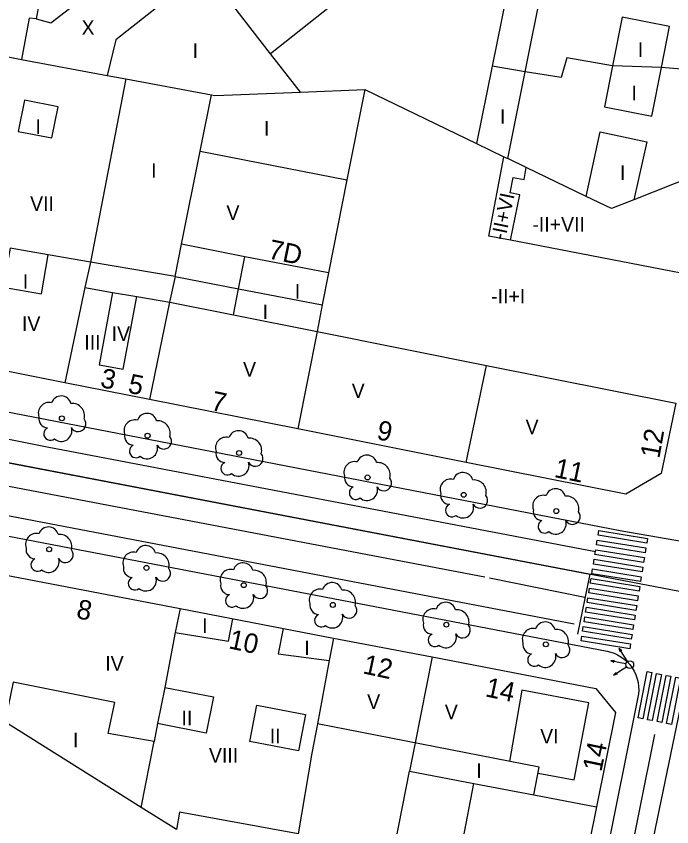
# Model space of a CAD drawing. Extents: x 282771 to 285132, y 4823109 to 4825496.
# Drawn here: x 284433.1 to 284500.5, y 4823365.2 to 4823448.6 of the extents above; entities that cross this region are included whole.
import ezdxf

# ---------------------------------------------------------------- set-up
doc = ezdxf.new("R2010")
doc.units = 0
for name, color, linetype in [('ACERA-BORDILLO', 7, 'Continuous'), ('ARBOL', 7, 'Continuous'), ('CALLE-EJE', 7, 'Continuous'), ('EDIFICIO', 7, 'Continuous'), ('INTERIOR-EDIFICIO', 7, 'Continuous'), ('MEDIANERA', 7, 'Continuous'), ('NUM-LOCAL', 7, 'Continuous'), ('NUM-PORTAL', 7, 'Continuous'), ('NUM-VADO', 7, 'Continuous'), ('PASO-PEATONES', 7, 'Continuous'), ('SEMAFORO', 7, 'Continuous'), ('SENAL-VIARIA', 7, 'Continuous'), ('TXT-ALTURA-EDIFICIO', 7, 'Continuous')]:
    doc.layers.add(name, color=color, linetype=linetype)

msp = doc.modelspace()

# ---------------------------------------------------------------- linework, layer by layer
at = {"layer": 'ACERA-BORDILLO'}
for points in [[(284428.378, 4823451.682), (284421.246, 4823415.083), (284421.18, 4823414.638), (284421.154, 4823414.173), (284421.172, 4823413.695), (284421.238, 4823413.208), (284421.355, 4823412.721), (284421.523, 4823412.24), (284421.741, 4823411.774), (284422.008, 4823411.33), (284422.319, 4823410.917), (284422.67, 4823410.54), (284423.052, 4823410.204), (284423.461, 4823409.913), (284423.887, 4823409.67), (284424.324, 4823409.473), (284424.764, 4823409.323), (284425.202, 4823409.218), (284495.354, 4823395.633), (284510.848, 4823392.981)], [(284422.607, 4823396.964), (284493.877, 4823383.259), (284494.228, 4823383.175), (284494.581, 4823383.054), (284494.931, 4823382.896), (284495.273, 4823382.699), (284495.6, 4823382.465), (284495.907, 4823382.195), (284496.187, 4823381.891), (284496.436, 4823381.558), (284496.649, 4823381.201), (284496.823, 4823380.827), (284496.956, 4823380.44), (284497.048, 4823380.048), (284497.099, 4823379.657), (284497.112, 4823379.273), (284497.089, 4823378.9), (284497.033, 4823378.544), (284475.845, 4823273.003)]]:
    msp.add_lwpolyline(points, dxfattribs=at)
at = {"layer": 'ARBOL'}
for centre in [(284437.755, 4823407.221), (284446.575, 4823405.431), (284455.985, 4823403.651), (284469.205, 4823401.141), (284479.095, 4823399.351), (284488.625, 4823397.681), (284436.445, 4823393.751), (284446.455, 4823391.841), (284456.465, 4823390.061), (284465.635, 4823388.031), (284477.315, 4823386.001), (284487.555, 4823383.981)]:
    msp.add_circle(centre, 0.255, dxfattribs=at)
for centre, radius, start, end in [((284437.685, 4823408.481), 1.038, 15.64228, 161.38435), ((284436.425, 4823407.751), 1.097, 75.4318, 200.55608), ((284438.815, 4823407.481), 1.272, 345.03273, 95.79925), ((284436.315, 4823407.181), 0.935, 168.59898, 268.13236), ((284439.425, 4823406.651), 0.797, 208.96246, 38.99103), ((284445.245, 4823405.961), 1.097, 75.4318, 200.55608), ((284446.505, 4823406.691), 1.038, 15.64228, 161.38435), ((284436.555, 4823405.631), 0.672, 113.73672, 309.4725), ((284437.695, 4823405.931), 1.086, 228.95447, 17.92796), ((284447.635, 4823405.691), 1.272, 345.03273, 95.79925), ((284445.135, 4823405.391), 0.935, 168.59898, 268.13236), ((284448.245, 4823404.861), 0.797, 208.96246, 38.99103), ((284455.915, 4823404.911), 1.038, 15.64228, 161.38435), ((284454.655, 4823404.181), 1.097, 75.4318, 200.55608), ((284457.045, 4823403.911), 1.272, 345.03273, 95.79925), ((284445.375, 4823403.841), 0.672, 113.73672, 309.4725), ((284446.515, 4823404.141), 1.086, 228.95447, 17.92796), ((284454.545, 4823403.611), 0.935, 168.59898, 268.13236), ((284457.655, 4823403.081), 0.797, 208.96246, 38.99103), ((284469.135, 4823402.401), 1.038, 15.64228, 161.38435), ((284454.785, 4823402.061), 0.672, 113.73672, 309.4725), ((284455.925, 4823402.361), 1.086, 228.95447, 17.92796), ((284467.875, 4823401.671), 1.097, 75.4318, 200.55608), ((284470.265, 4823401.401), 1.272, 345.03273, 95.79925), ((284467.765, 4823401.101), 0.935, 168.59898, 268.13236), ((284479.025, 4823400.611), 1.038, 15.64228, 161.38435), ((284470.875, 4823400.571), 0.797, 208.96246, 38.99103), ((284477.765, 4823399.881), 1.097, 75.4318, 200.55608), ((284480.155, 4823399.611), 1.272, 345.03273, 95.79925), ((284468.005, 4823399.551), 0.672, 113.73672, 309.4725), ((284469.145, 4823399.851), 1.086, 228.95447, 17.92796), ((284488.555, 4823398.941), 1.038, 15.64228, 161.38435), ((284477.655, 4823399.311), 0.935, 168.59898, 268.13236), ((284480.765, 4823398.781), 0.797, 208.96246, 38.99103), ((284487.295, 4823398.211), 1.097, 75.4318, 200.55608), ((284489.685, 4823397.941), 1.272, 345.03273, 95.79925), ((284477.895, 4823397.761), 0.672, 113.73672, 309.4725), ((284479.035, 4823398.061), 1.086, 228.95447, 17.92796), ((284487.185, 4823397.641), 0.935, 168.59898, 268.13236), ((284490.295, 4823397.111), 0.797, 208.96246, 38.99103), ((284487.425, 4823396.091), 0.672, 113.73672, 309.4725), ((284488.565, 4823396.391), 1.086, 228.95447, 17.92796), ((284435.115, 4823394.281), 1.097, 75.4318, 200.55608), ((284436.375, 4823395.011), 1.038, 15.64228, 161.38435), ((284437.505, 4823394.011), 1.272, 345.03273, 95.79925), ((284435.005, 4823393.711), 0.935, 168.59898, 268.13236), ((284438.115, 4823393.181), 0.797, 208.96246, 38.99103), ((284446.385, 4823393.101), 1.038, 15.64228, 161.38435), ((284445.125, 4823392.371), 1.097, 75.4318, 200.55608), ((284447.515, 4823392.101), 1.272, 345.03273, 95.79925), ((284435.245, 4823392.161), 0.672, 113.73672, 309.4725), ((284436.385, 4823392.461), 1.086, 228.95447, 17.92796), ((284456.395, 4823391.321), 1.038, 15.64228, 161.38435), ((284445.015, 4823391.801), 0.935, 168.59898, 268.13236), ((284448.125, 4823391.271), 0.797, 208.96246, 38.99103), ((284455.135, 4823390.591), 1.097, 75.4318, 200.55608), ((284457.525, 4823390.321), 1.272, 345.03273, 95.79925), ((284445.255, 4823390.251), 0.672, 113.73672, 309.4725), ((284446.395, 4823390.551), 1.086, 228.95447, 17.92796), ((284465.565, 4823389.291), 1.038, 15.64228, 161.38435), ((284455.025, 4823390.021), 0.935, 168.59898, 268.13236), ((284458.135, 4823389.491), 0.797, 208.96246, 38.99103), ((284464.305, 4823388.561), 1.097, 75.4318, 200.55608), ((284466.695, 4823388.291), 1.272, 345.03273, 95.79925), ((284455.265, 4823388.471), 0.672, 113.73672, 309.4725), ((284456.405, 4823388.771), 1.086, 228.95447, 17.92796), ((284464.195, 4823387.991), 0.935, 168.59898, 268.13236), ((284467.305, 4823387.461), 0.797, 208.96246, 38.99103), ((284477.245, 4823387.261), 1.038, 15.64228, 161.38435), ((284464.435, 4823386.441), 0.672, 113.73672, 309.4725), ((284465.575, 4823386.741), 1.086, 228.95447, 17.92796), ((284475.985, 4823386.531), 1.097, 75.4318, 200.55608), ((284478.375, 4823386.261), 1.272, 345.03273, 95.79925), ((284487.485, 4823385.241), 1.038, 15.64228, 161.38435), ((284475.875, 4823385.961), 0.935, 168.59898, 268.13236), ((284478.985, 4823385.431), 0.797, 208.96246, 38.99103), ((284486.225, 4823384.511), 1.097, 75.4318, 200.55608), ((284488.615, 4823384.241), 1.272, 345.03273, 95.79925), ((284476.115, 4823384.411), 0.672, 113.73672, 309.4725), ((284477.255, 4823384.711), 1.086, 228.95447, 17.92796), ((284486.115, 4823383.941), 0.935, 168.59898, 268.13236), ((284489.225, 4823383.411), 0.797, 208.96246, 38.99103), ((284486.355, 4823382.391), 0.672, 113.73672, 309.4725), ((284487.495, 4823382.691), 1.086, 228.95447, 17.92796)]:
    msp.add_arc(centre, radius, start, end, dxfattribs=at)
at = {"layer": 'CALLE-EJE'}
for points in [[(284503.803, 4823388.943), (284424.716, 4823404.07), (284416.015, 4823404.731)], [(284477.789, 4823261.902), (284484.435, 4823295.562), (284503.789, 4823388.875)]]:
    msp.add_lwpolyline(points, dxfattribs=at)
at = {"layer": 'EDIFICIO'}
for points in [[(284451.993, 4823434.707), (284467.085, 4823431.761), (284465.194, 4823422.173), (284456.575, 4823423.841), (284450.063, 4823425.117), (284451.993, 4823434.707)], [(284500.915, 4823408.781), (284499.415, 4823401.551), (284495.795, 4823399.431), (284479.355, 4823402.681), (284462.015, 4823406.131), (284446.755, 4823409.161), (284438.065, 4823410.881), (284424.435, 4823413.591), (284423.575, 4823414.731), (284425.675, 4823425.891)], [(284411.965, 4823355.201), (284414.755, 4823370.231), (284417.575, 4823385.391), (284417.585, 4823385.421), (284418.615, 4823390.951), (284421.905, 4823393.031), (284430.045, 4823391.461), (284449.915, 4823387.651), (284465.695, 4823384.621), (284475.845, 4823382.681), (284492.705, 4823379.451), (284494.725, 4823376.971), (284492.765, 4823367.281), (284489.805, 4823352.662)]]:
    msp.add_lwpolyline(points, dxfattribs=at)
at = {"layer": 'INTERIOR-EDIFICIO'}
for points in [[(284502.624, 4823459.25), (284503.795, 4823465.885), (284504.227, 4823466.022), (284497.265, 4823475.03), (284492.635, 4823471.39), (284489.175, 4823475.82), (284486.275, 4823479.41), (284482.675, 4823476.49), (284485.575, 4823472.9), (284482.633, 4823470.497), (284484.93, 4823467.673), (284476.73, 4823461.065), (284477.935, 4823459.56), (284459.235, 4823444.719), (284452.495, 4823453.401)], [(284503.614, 4823421.731), (284500.395, 4823422.341), (284483.915, 4823425.531), (284481.675, 4823425.971), (284483.245, 4823434.111), (284483.625, 4823433.931), (284485.415, 4823442.861), (284489.124, 4823461.336), (284489.895, 4823461.57), (284497.995, 4823464.05), (284498.494, 4823464.208), (284497.775, 4823460.1), (284502.624, 4823459.25)], [(284452.495, 4823453.401), (284443.315, 4823446.131), (284442.415, 4823442.481), (284444.345, 4823442.121), (284440.685, 4823423.291), (284440.125, 4823420.661), (284442.965, 4823420.161), (284445.455, 4823419.741), (284448.845, 4823419.161), (284455.405, 4823417.851), (284464.005, 4823416.141), (284481.455, 4823412.651), (284500.915, 4823408.781)], [(284437.285, 4823452.841), (284435.725, 4823451.631), (284435.115, 4823448.291), (284436.615, 4823447.901), (284439.435, 4823450.071), (284437.285, 4823452.841)], [(284495.405, 4823448.471), (284494.405, 4823443.461), (284493.575, 4823439.261), (284498.455, 4823438.301), (284499.445, 4823443.291), (284500.285, 4823447.501), (284495.405, 4823448.471)], [(284433.895, 4823439.941), (284433.265, 4823436.731), (284436.725, 4823436.061), (284437.355, 4823439.271), (284433.895, 4823439.941)], [(284497.925, 4823435.641), (284496.618, 4823429.708), (284494.305, 4823428.791), (284491.685, 4823430.051), (284493.125, 4823436.691), (284497.925, 4823435.641)], [(284431.725, 4823420.711), (284435.655, 4823420.021), (284436.355, 4823424.041), (284432.425, 4823424.722), (284431.725, 4823420.711)], [(284449.915, 4823387.651), (284449.425, 4823385.181)], [(284449.425, 4823385.181), (284454.905, 4823384.301), (284455.345, 4823386.601)], [(284460.525, 4823385.611), (284460.015, 4823383.011), (284465.262, 4823382.298)], [(284465.695, 4823384.621), (284465.262, 4823382.298)], [(284479.005, 4823363.781), (284480.125, 4823369.681), (284486.305, 4823368.501), (284486.877, 4823371.336), (284464.048, 4823375.793), (284463.485, 4823372.771), (284462.075, 4823364.491), (284449.865, 4823366.721), (284449.536, 4823364.944), (284445.925, 4823367.201), (284447.245, 4823374.001), (284442.525, 4823374.821), (284443.205, 4823378.011), (284432.745, 4823380.101), (284432.235, 4823377.581), (284427.985, 4823378.441), (284428.695, 4823383.121), (284425.545, 4823383.591), (284425.045, 4823380.401), (284426.832, 4823379.21), (284421.348, 4823349.787)], [(284448.335, 4823379.551), (284447.603, 4823375.822)], [(284448.335, 4823379.551), (284453.345, 4823378.581), (284452.615, 4823374.841), (284447.603, 4823375.822)], [(284462.825, 4823376.751), (284462.095, 4823373.011), (284457.085, 4823373.991), (284457.815, 4823377.721), (284462.825, 4823376.751)]]:
    msp.add_lwpolyline(points, dxfattribs=at)
at = {"layer": 'MEDIANERA'}
for points in [[(284485.425, 4823460.21), (284482.015, 4823443.421)], [(284435.115, 4823448.291), (284434.395, 4823448.381), (284433.597, 4823444.129)], [(284462.295, 4823440.771), (284459.235, 4823444.719)], [(284432.216, 4823444.387), (284433.597, 4823444.129)], [(284433.597, 4823444.129), (284442.415, 4823442.481)], [(284508.014, 4823442.811), (284504.224, 4823443.581), (284504.084, 4823442.951), (284501.665, 4823443.471), (284501.495, 4823443.121), (284499.445, 4823443.291), (284494.405, 4823443.461), (284489.715, 4823444.301), (284489.115, 4823442.271), (284485.415, 4823442.861), (284482.015, 4823443.421)], [(284482.015, 4823443.421), (284480.405, 4823435.481)], [(284444.345, 4823442.121), (284453.155, 4823440.481)], [(284451.993, 4823434.707), (284453.155, 4823440.481)], [(284453.155, 4823440.481), (284453.465, 4823440.431), (284454.415, 4823440.461), (284462.295, 4823440.771)], [(284462.295, 4823440.771), (284468.915, 4823441.031)], [(284468.915, 4823441.031), (284467.085, 4823431.761)], [(284468.915, 4823441.031), (284480.405, 4823435.481)], [(284480.405, 4823435.481), (284483.245, 4823434.111)], [(284485.538, 4823433.008), (284483.624, 4823433.928)], [(284483.915, 4823425.531), (284484.865, 4823430.221), (284483.875, 4823430.411), (284484.175, 4823432.001), (284485.315, 4823431.781), (284485.538, 4823433.008)], [(284491.685, 4823430.051), (284485.538, 4823433.008)], [(284502.738, 4823432.133), (284496.618, 4823429.708)], [(284449.395, 4823421.801), (284450.063, 4823425.117)], [(284449.395, 4823421.801), (284440.685, 4823423.291), (284436.355, 4823424.041)], [(284455.925, 4823420.542), (284456.575, 4823423.841)], [(284465.194, 4823422.173), (284464.545, 4823418.881)], [(284449.395, 4823421.801), (284448.844, 4823419.161), (284446.755, 4823409.161)], [(284449.395, 4823421.801), (284455.925, 4823420.542)], [(284440.125, 4823420.661), (284438.065, 4823410.881)], [(284455.405, 4823417.851), (284455.925, 4823420.542)], [(284455.925, 4823420.542), (284464.545, 4823418.881)], [(284442.965, 4823420.161), (284441.605, 4823412.721), (284444.065, 4823412.271), (284445.455, 4823419.741)], [(284464.545, 4823418.881), (284464.005, 4823416.141), (284462.015, 4823406.131)], [(284479.355, 4823402.681), (284481.455, 4823412.651)], [(284449.425, 4823385.181), (284448.335, 4823379.551)], [(284465.262, 4823382.298), (284464.048, 4823375.793)], [(284475.845, 4823382.681), (284474.096, 4823373.831), (284473.525, 4823370.941)], [(284445.925, 4823367.201), (284427.985, 4823378.441), (284426.827, 4823379.214)], [(284486.755, 4823370.731), (284490.465, 4823370.041), (284491.975, 4823377.961), (284485.095, 4823379.261), (284483.795, 4823371.941)], [(284447.603, 4823375.822), (284447.245, 4823374.001)], [(284463.335, 4823330.362), (284477.295, 4823354.852), (284470.595, 4823356.032), (284472.045, 4823363.431), (284473.525, 4823370.941)], [(284473.525, 4823370.941), (284480.125, 4823369.681)], [(284486.305, 4823368.501), (284492.765, 4823367.281)]]:
    msp.add_lwpolyline(points, dxfattribs=at)
at = {"layer": 'PASO-PEATONES'}
for points in [[(284497.933, 4823394.382), (284492.921, 4823395.19), (284493.001, 4823395.684), (284498.013, 4823394.875)], [(284497.774, 4823393.394), (284492.762, 4823394.203), (284492.842, 4823394.697), (284497.854, 4823393.888)], [(284497.615, 4823392.407), (284492.603, 4823393.216), (284492.682, 4823393.709), (284497.694, 4823392.901)], [(284497.455, 4823391.42), (284492.444, 4823392.229), (284492.523, 4823392.722), (284497.535, 4823391.913)], [(284497.296, 4823390.433), (284492.284, 4823391.241), (284492.364, 4823391.735), (284497.376, 4823390.926)], [(284497.137, 4823389.445), (284492.125, 4823390.254), (284492.204, 4823390.748), (284497.216, 4823389.939)], [(284496.977, 4823388.458), (284491.965, 4823389.267), (284492.045, 4823389.761), (284497.057, 4823388.952)], [(284496.818, 4823387.471), (284491.806, 4823388.28), (284491.886, 4823388.773), (284496.898, 4823387.965)], [(284496.659, 4823386.484), (284491.647, 4823387.293), (284491.726, 4823387.786), (284496.738, 4823386.977)], [(284496.499, 4823385.497), (284491.487, 4823386.305), (284491.567, 4823386.799), (284496.579, 4823385.99)], [(284496.34, 4823384.509), (284491.328, 4823385.318), (284491.408, 4823385.812), (284496.42, 4823385.003)], [(284496.181, 4823383.522), (284491.169, 4823384.331), (284491.249, 4823384.825), (284496.26, 4823384.016)], [(284497.525, 4823376.322), (284497.035, 4823376.419), (284497.972, 4823381.173), (284498.462, 4823381.076)], [(284498.507, 4823376.129), (284498.016, 4823376.226), (284498.953, 4823380.98), (284499.443, 4823380.883)], [(284499.488, 4823375.935), (284498.997, 4823376.032), (284499.934, 4823380.786), (284500.424, 4823380.69)], [(284500.469, 4823375.742), (284499.978, 4823375.839), (284500.915, 4823380.593), (284501.406, 4823380.496)]]:
    msp.add_lwpolyline(points, close=True, dxfattribs=at)
at = {"layer": 'SEMAFORO'}
for p, q in [((284495.748, 4823382.56), (284495.089, 4823383.562)), ((284495.214, 4823383.19), (284495.089, 4823383.562)), ((284495.381, 4823383.3), (284495.089, 4823383.562)), ((284494.631, 4823382.328), (284494.235, 4823382.294)), ((284495.412, 4823382.051), (284494.235, 4823382.294)), ((284494.586, 4823382.106), (284494.235, 4823382.294)), ((284495.8, 4823381.971), (284495.412, 4823382.051)), ((284495.968, 4823382.225), (284495.748, 4823382.56)), ((284494.516, 4823380.792), (284495.519, 4823381.452)), ((284495.519, 4823381.452), (284495.853, 4823381.671)), ((284494.516, 4823380.792), (284494.779, 4823381.085)), ((284494.889, 4823380.917), (284494.516, 4823380.792))]:
    msp.add_line(p, q, dxfattribs=at)
msp.add_circle((284496.187, 4823381.891), 0.4, dxfattribs=at)
at = {"layer": 'SENAL-VIARIA'}
for points in [[(284425.498, 4823408.973), (284424.716, 4823404.07), (284492.076, 4823391.186), (284490.825, 4823385.031)], [(284425.237, 4823406.469), (284436.238, 4823404.278)], [(284436.238, 4823404.278), (284492.65, 4823393.518)], [(284425.956, 4823401.458), (284481.256, 4823390.91)], [(284423.881, 4823398.8), (284490.459, 4823386.1)], [(284481.743, 4823390.817), (284491.555, 4823388.839)], [(284484.456, 4823314.043), (284486.49, 4823313.626), (284498.765, 4823374.718)]]:
    msp.add_lwpolyline(points, dxfattribs=at)

# ---------------------------------------------------------------- texts
at = {"layer": 'NUM-LOCAL'}
msp.add_text('12', height=2, rotation=79.88004, dxfattribs=at).set_placement((284499.223, 4823403.023))
at = {"layer": 'NUM-PORTAL'}
for s, rotation, p in [('7D', 348.26004, (284458.896, 4823423.682)), ('3', 348.26004, (284441.616, 4823410.452)), ('7', 348.26004, (284452.996, 4823408.094)), ('9', 348.26004, (284470.055, 4823405.089)), ('11', 348.26004, (284488.326, 4823401.197)), ('8', 347.98004, (284439.145, 4823386.703)), ('10', 347.98004, (284454.825, 4823383.584)), ('12', 347.98004, (284468.631, 4823381.003)), ('14', 347.98004, (284481.225, 4823378.644)), ('14', 78.35004, (284493.261, 4823370.801))]:
    msp.add_text(s, height=2, rotation=rotation, dxfattribs=at).set_placement(p)
at = {"layer": 'NUM-VADO'}
msp.add_text('5', height=2, rotation=348.26004, dxfattribs=at).set_placement((284444.462, 4823409.872))
at = {"layer": 'TXT-ALTURA-EDIFICIO'}
for s, rotation, p in [('X', 0.00004, (284439.779, 4823446.661)), ('I', 0.00004, (284451.214, 4823444.291)), ('I', 0.00004, (284497.003, 4823444.391)), ('I', 0.00004, (284496.353, 4823439.941)), ('I', 0.00004, (284482.834, 4823437.511)), ('I', 0.00004, (284435.044, 4823436.471)), ('I', 0.00004, (284458.544, 4823436.301)), ('I', 0.00004, (284446.944, 4823431.961)), ('I', 0.00004, (284495.173, 4823431.741)), ('-II+VI', 78.3664, (284483.37, 4823425.473)), ('VII', 0.00004, (284434.485, 4823428.551)), ('V', 0.00004, (284454.686, 4823427.611)), ('-II+VII', 0.00004, (284486.162, 4823426.421)), ('I', 0.00004, (284433.734, 4823420.541)), ('I', 0.00004, (284461.724, 4823419.541)), ('-II+I', 0.00004, (284481.921, 4823419.031)), ('I', 0.00004, (284458.414, 4823417.421)), ('IV', 0.00004, (284433.646, 4823416.201)), ('IV', 0.00004, (284442.876, 4823415.181)), ('III', 0.00004, (284440.063, 4823414.281)), ('V', 0.00004, (284456.396, 4823411.511)), ('V', 0.00004, (284467.576, 4823409.301)), ('V', 0.00004, (284485.466, 4823405.591)), ('I', 0.00004, (284452.184, 4823385.151)), ('I', 0.00004, (284462.694, 4823382.871)), ('IV', 0.00004, (284442.216, 4823381.261)), ('V', 0.00004, (284469.166, 4823377.321)), ('II', 0.00004, (284450.064, 4823375.651)), ('V', 0.00004, (284477.156, 4823376.271)), ('I', 0.00004, (284438.894, 4823373.381)), ('II', 0.00004, (284459.143, 4823373.811)), ('VI', 0.00004, (284486.965, 4823373.781)), ('VIII', 0.00004, (284452.885, 4823371.811)), ('I', 0.00004, (284480.394, 4823370.231))]:
    msp.add_text(s, height=1.5, rotation=rotation, dxfattribs=at).set_placement(p)

doc.saveas('drawing.dxf')
